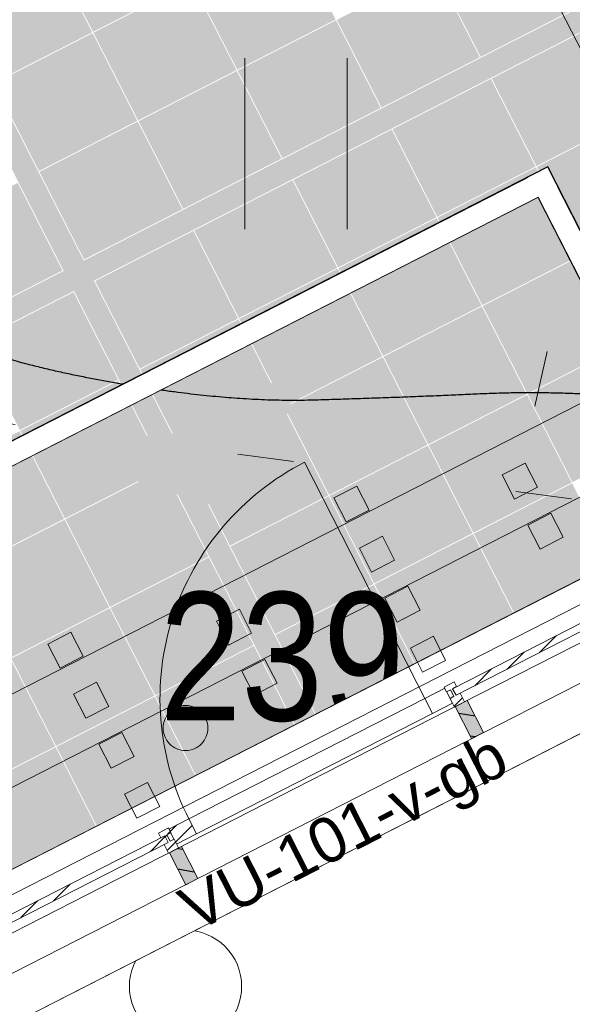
# Model space of a CAD drawing. Header units: metres. Extents: x 538891 to 1080079, y 6588829 to 13178720.
# Tile 561 of 1056: x 539894.97 to 539897.43, y 6589195.65 to 6589200.03. Entities that reach past the tile are written whole.
import ezdxf

# ---------------------------------------------------------------- set-up
doc = ezdxf.new("R2010")
doc.units = ezdxf.units.M
doc.header["$LTSCALE"] = 0.4
doc.header["$PDMODE"] = 1
doc.header["$PDSIZE"] = -2
for name, pattern in [('DASHED', [52.916667, 26.458333, -26.458333]), ('Hidden Line', [48.902778, 35.277778, -13.625]), ('KOLVIK', [3.125, 0.625, -2.5]), ('Triple Dashed', [92.604163, 66.145831, -26.458332])]:
    doc.linetypes.add(name, pattern=pattern)
for name, color, linetype in [('AR', 7, 'Continuous'), ('DENDRO', 7, 'Continuous'), ('GEO', 7, 'Continuous'), ('KINO_ASENDIPLAAN', 7, 'Continuous'), ('KINO_GRID', 7, 'Continuous'), ('KINO_PINNAKATTED 2', 7, 'Continuous')]:
    doc.layers.add(name, color=color, linetype=linetype)
doc.styles.add('Arial', font='arial.ttf')
doc.styles.add('Arial Narrow', font='ARIALN.TTF')
pattern_1 = [(45, (0, 0), (-0.176776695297, 0.176776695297), []), (45, (-0.03536, 0.03536), (-0.176776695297, 0.176776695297), []), (45, (-0.0707, 0.0707), (-0.176776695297, 0.176776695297), [])]
pattern_2 = [(-10, (42.05, 28.59), (0.015628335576, 0.0886326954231), [])]

# ---------------------------------------------------------------- blocks, each defined once
blk = doc.blocks.new('VQSA')
at = {"color": 7, "linetype": 'Continuous', "lineweight": 9, "flags": 128}
for points in [[(0.2, 2.3), (0.199, 2.2804), (0.1962, 2.261), (0.1914, 2.2419), (0.1848, 2.2235), (0.1764, 2.2057), (0.1663, 2.1889), (0.1546, 2.1731), (0.1414, 2.1586), (0.1269, 2.1454), (0.1111, 2.1337), (0.0943, 2.1236), (0.0765, 2.1152), (0.0581, 2.1086), (0.039, 2.1038), (0.0196, 2.101), (0, 2.1), (-0.0196, 2.101), (-0.039, 2.1038), (-0.0581, 2.1086), (-0.0765, 2.1152), (-0.0943, 2.1236), (-0.1111, 2.1337), (-0.1269, 2.1454), (-0.1414, 2.1586), (-0.1546, 2.1731), (-0.1663, 2.1889), (-0.1764, 2.2057), (-0.1848, 2.2235), (-0.1914, 2.2419), (-0.1962, 2.261), (-0.199, 2.2804), (-0.2, 2.3), (-0.199, 2.3196), (-0.1962, 2.339), (-0.1914, 2.3581), (-0.1848, 2.3765), (-0.1764, 2.3943), (-0.1663, 2.4111), (-0.1546, 2.4269), (-0.1414, 2.4414), (-0.1269, 2.4546), (-0.1111, 2.4663), (-0.0943, 2.4764), (-0.0765, 2.4848), (-0.0581, 2.4914), (-0.039, 2.4962), (-0.0196, 2.499), (0, 2.5), (0.0196, 2.499), (0.039, 2.4962), (0.0581, 2.4914), (0.0765, 2.4848), (0.0943, 2.4764), (0.1111, 2.4663), (0.1269, 2.4546), (0.1414, 2.4414), (0.1546, 2.4269), (0.1663, 2.4111), (0.1764, 2.3943), (0.1848, 2.3765), (0.1914, 2.3581), (0.1962, 2.339), (0.199, 2.3196)], [(0.2, 1.3), (0.199, 1.2804), (0.1962, 1.261), (0.1914, 1.2419), (0.1848, 1.2235), (0.1764, 1.2057), (0.1663, 1.1889), (0.1546, 1.1731), (0.1414, 1.1586), (0.1269, 1.1454), (0.1111, 1.1337), (0.0943, 1.1236), (0.0765, 1.1152), (0.0581, 1.1086), (0.039, 1.1038), (0.0196, 1.101), (0, 1.1), (-0.0196, 1.101), (-0.039, 1.1038), (-0.0581, 1.1086), (-0.0765, 1.1152), (-0.0943, 1.1236), (-0.1111, 1.1337), (-0.1269, 1.1454), (-0.1414, 1.1586), (-0.1546, 1.1731), (-0.1663, 1.1889), (-0.1764, 1.2057), (-0.1848, 1.2235), (-0.1914, 1.2419), (-0.1962, 1.261), (-0.199, 1.2804), (-0.2, 1.3), (-0.199, 1.3196), (-0.1962, 1.339), (-0.1914, 1.3581), (-0.1848, 1.3765), (-0.1764, 1.3943), (-0.1663, 1.4111), (-0.1546, 1.4269), (-0.1414, 1.4414), (-0.1269, 1.4546), (-0.1111, 1.4663), (-0.0943, 1.4764), (-0.0765, 1.4848), (-0.0581, 1.4914), (-0.039, 1.4962), (-0.0196, 1.499), (0, 1.5), (0.0196, 1.499), (0.039, 1.4962), (0.0581, 1.4914), (0.0765, 1.4848), (0.0943, 1.4764), (0.1111, 1.4663), (0.1269, 1.4546), (0.1414, 1.4414), (0.1546, 1.4269), (0.1663, 1.4111), (0.1764, 1.3943), (0.1848, 1.3765), (0.1914, 1.3581), (0.1962, 1.339), (0.199, 1.3196)], [(0.5, 0), (0.4976, -0.049), (0.4904, -0.0975), (0.4785, -0.1451), (0.4619, -0.1913), (0.441, -0.2357), (0.4157, -0.2778), (0.3865, -0.3172), (0.3536, -0.3536), (0.3172, -0.3865), (0.2778, -0.4157), (0.2357, -0.441), (0.1913, -0.4619), (0.1451, -0.4785), (0.0975, -0.4904), (0.049, -0.4976), (0, -0.5), (-0.049, -0.4976), (-0.0975, -0.4904), (-0.1451, -0.4785), (-0.1913, -0.4619), (-0.2357, -0.441), (-0.2778, -0.4157), (-0.3172, -0.3865), (-0.3536, -0.3536), (-0.3865, -0.3172), (-0.4157, -0.2778), (-0.441, -0.2357), (-0.4619, -0.1913), (-0.4785, -0.1451), (-0.4904, -0.0975), (-0.4976, -0.049), (-0.5, 0), (-0.4976, 0.049), (-0.4904, 0.0975), (-0.4785, 0.1451), (-0.4619, 0.1913), (-0.441, 0.2357), (-0.4157, 0.2778), (-0.3865, 0.3172), (-0.3536, 0.3536), (-0.3172, 0.3865), (-0.2778, 0.4157), (-0.2357, 0.441), (-0.1913, 0.4619), (-0.1451, 0.4785), (-0.0975, 0.4904), (-0.049, 0.4976), (0, 0.5), (0.049, 0.4976), (0.0975, 0.4904), (0.1451, 0.4785), (0.1913, 0.4619), (0.2357, 0.441), (0.2778, 0.4157), (0.3172, 0.3865), (0.3536, 0.3536), (0.3865, 0.3172), (0.4157, 0.2778), (0.441, 0.2357), (0.4619, 0.1913), (0.4785, 0.1451), (0.4904, 0.0975), (0.4976, 0.049)], [(-0.93, -0.65), (-0.931, -0.6696), (-0.9338, -0.689), (-0.9386, -0.7081), (-0.9452, -0.7265), (-0.9536, -0.7443), (-0.9637, -0.7611), (-0.9754, -0.7769), (-0.9886, -0.7914), (-1.0031, -0.8046), (-1.0189, -0.8163), (-1.0357, -0.8264), (-1.0535, -0.8348), (-1.0719, -0.8414), (-1.091, -0.8462), (-1.1104, -0.849), (-1.13, -0.85), (-1.1496, -0.849), (-1.169, -0.8462), (-1.1881, -0.8414), (-1.2065, -0.8348), (-1.2243, -0.8264), (-1.2411, -0.8163), (-1.2569, -0.8046), (-1.2714, -0.7914), (-1.2846, -0.7769), (-1.2963, -0.7611), (-1.3064, -0.7443), (-1.3148, -0.7265), (-1.3214, -0.7081), (-1.3262, -0.689), (-1.329, -0.6696), (-1.33, -0.65), (-1.329, -0.6304), (-1.3262, -0.611), (-1.3214, -0.5919), (-1.3148, -0.5735), (-1.3064, -0.5557), (-1.2963, -0.5389), (-1.2846, -0.5231), (-1.2714, -0.5086), (-1.2569, -0.4954), (-1.2411, -0.4837), (-1.2243, -0.4736), (-1.2065, -0.4652), (-1.1881, -0.4586), (-1.169, -0.4538), (-1.1496, -0.451), (-1.13, -0.45), (-1.1104, -0.451), (-1.091, -0.4538), (-1.0719, -0.4586), (-1.0535, -0.4652), (-1.0357, -0.4736), (-1.0189, -0.4837), (-1.0031, -0.4954), (-0.9886, -0.5086), (-0.9754, -0.5231), (-0.9637, -0.5389), (-0.9536, -0.5557), (-0.9452, -0.5735), (-0.9386, -0.5919), (-0.9338, -0.611), (-0.931, -0.6304)], [(1.33, -0.65), (1.329, -0.6696), (1.3262, -0.689), (1.3214, -0.7081), (1.3148, -0.7265), (1.3064, -0.7443), (1.2963, -0.7611), (1.2846, -0.7769), (1.2714, -0.7914), (1.2569, -0.8046), (1.2411, -0.8163), (1.2243, -0.8264), (1.2065, -0.8348), (1.1881, -0.8414), (1.169, -0.8462), (1.1496, -0.849), (1.13, -0.85), (1.1104, -0.849), (1.091, -0.8462), (1.0719, -0.8414), (1.0535, -0.8348), (1.0357, -0.8264), (1.0189, -0.8163), (1.0031, -0.8046), (0.9886, -0.7914), (0.9754, -0.7769), (0.9637, -0.7611), (0.9536, -0.7443), (0.9452, -0.7265), (0.9386, -0.7081), (0.9338, -0.689), (0.931, -0.6696), (0.93, -0.65), (0.931, -0.6304), (0.9338, -0.611), (0.9386, -0.5919), (0.9452, -0.5735), (0.9536, -0.5557), (0.9637, -0.5389), (0.9754, -0.5231), (0.9886, -0.5086), (1.0031, -0.4954), (1.0189, -0.4837), (1.0357, -0.4736), (1.0535, -0.4652), (1.0719, -0.4586), (1.091, -0.4538), (1.1104, -0.451), (1.13, -0.45), (1.1496, -0.451), (1.169, -0.4538), (1.1881, -0.4586), (1.2065, -0.4652), (1.2243, -0.4736), (1.2411, -0.4837), (1.2569, -0.4954), (1.2714, -0.5086), (1.2846, -0.5231), (1.2963, -0.5389), (1.3064, -0.5557), (1.3148, -0.5735), (1.3214, -0.5919), (1.3262, -0.611), (1.329, -0.6304)], [(-1.8, -1.15), (-1.801, -1.1696), (-1.8038, -1.189), (-1.8086, -1.2081), (-1.8152, -1.2265), (-1.8236, -1.2443), (-1.8337, -1.2611), (-1.8454, -1.2769), (-1.8586, -1.2914), (-1.8731, -1.3046), (-1.8889, -1.3163), (-1.9057, -1.3264), (-1.9235, -1.3348), (-1.9419, -1.3414), (-1.961, -1.3462), (-1.9804, -1.349), (-2, -1.35), (-2.0196, -1.349), (-2.039, -1.3462), (-2.0581, -1.3414), (-2.0765, -1.3348), (-2.0943, -1.3264), (-2.1111, -1.3163), (-2.1269, -1.3046), (-2.1414, -1.2914), (-2.1546, -1.2769), (-2.1663, -1.2611), (-2.1764, -1.2443), (-2.1848, -1.2265), (-2.1914, -1.2081), (-2.1962, -1.189), (-2.199, -1.1696), (-2.2, -1.15), (-2.199, -1.1304), (-2.1962, -1.111), (-2.1914, -1.0919), (-2.1848, -1.0735), (-2.1764, -1.0557), (-2.1663, -1.0389), (-2.1546, -1.0231), (-2.1414, -1.0086), (-2.1269, -0.9954), (-2.1111, -0.9837), (-2.0943, -0.9736), (-2.0765, -0.9652), (-2.0581, -0.9586), (-2.039, -0.9538), (-2.0196, -0.951), (-2, -0.95), (-1.9804, -0.951), (-1.961, -0.9538), (-1.9419, -0.9586), (-1.9235, -0.9652), (-1.9057, -0.9736), (-1.8889, -0.9837), (-1.8731, -0.9954), (-1.8586, -1.0086), (-1.8454, -1.0231), (-1.8337, -1.0389), (-1.8236, -1.0557), (-1.8152, -1.0735), (-1.8086, -1.0919), (-1.8038, -1.111), (-1.801, -1.1304)], [(2.2, -1.15), (2.199, -1.1696), (2.1962, -1.189), (2.1914, -1.2081), (2.1848, -1.2265), (2.1764, -1.2443), (2.1663, -1.2611), (2.1546, -1.2769), (2.1414, -1.2914), (2.1269, -1.3046), (2.1111, -1.3163), (2.0943, -1.3264), (2.0765, -1.3348), (2.0581, -1.3414), (2.039, -1.3462), (2.0196, -1.349), (2, -1.35), (1.9804, -1.349), (1.961, -1.3462), (1.9419, -1.3414), (1.9235, -1.3348), (1.9057, -1.3264), (1.8889, -1.3163), (1.8731, -1.3046), (1.8586, -1.2914), (1.8454, -1.2769), (1.8337, -1.2611), (1.8236, -1.2443), (1.8152, -1.2265), (1.8086, -1.2081), (1.8038, -1.189), (1.801, -1.1696), (1.8, -1.15), (1.801, -1.1304), (1.8038, -1.111), (1.8086, -1.0919), (1.8152, -1.0735), (1.8236, -1.0557), (1.8337, -1.0389), (1.8454, -1.0231), (1.8586, -1.0086), (1.8731, -0.9954), (1.8889, -0.9837), (1.9057, -0.9736), (1.9235, -0.9652), (1.9419, -0.9586), (1.961, -0.9538), (1.9804, -0.951), (2, -0.95), (2.0196, -0.951), (2.039, -0.9538), (2.0581, -0.9586), (2.0765, -0.9652), (2.0943, -0.9736), (2.1111, -0.9837), (2.1269, -0.9954), (2.1414, -1.0086), (2.1546, -1.0231), (2.1663, -1.0389), (2.1764, -1.0557), (2.1848, -1.0735), (2.1914, -1.0919), (2.1962, -1.111), (2.199, -1.1304)]]:
    blk.add_lwpolyline(points, close=True, dxfattribs=at)
blk = doc.blocks.new('HEIN')
at = {"color": 7, "linetype": 'Continuous', "lineweight": 9}
for p, q in [((-0.4551, 0.7611), (-0.4551, -0.7611)), ((0.4551, 0.7611), (0.4551, -0.7611))]:
    blk.add_line(p, q, dxfattribs=at)

msp = doc.modelspace()

# ---------------------------------------------------------------- hatches: boundary and pattern name
at = {"layer": 'AR', "linetype": 'Continuous', "lineweight": 0, "true_color": 0xa6447a}
h = msp.add_hatch(color=235, dxfattribs=at)
edge = h.paths.add_edge_path()
edge.add_arc((539895.5649, 6589198.1076), 0.075, 129.2235, 219.2236)
edge.add_arc((539895.5649, 6589198.1076), 0.075, 219.2235, 309.2235)
edge.add_arc((539895.5649, 6589198.1076), 0.075, 309.2235, 399.2236)
edge.add_arc((539895.5649, 6589198.1076), 0.075, 39.2235, 129.2235)

# ---------------------------------------------------------------- linework, layer by layer
at = {"layer": 'AR', "color": 254, "linetype": 'Continuous', "lineweight": 25, "true_color": 0xcccccc, "flags": 128}
msp.add_lwpolyline([(539894.3644, 6589195.9559), (539898.007, 6589197.8151), (539897.2796, 6589199.2402), (539893.637, 6589197.381)], close=True, dxfattribs=at)
at = {"layer": 'DENDRO', "color": 30, "linetype": 'Continuous', "lineweight": 25, "true_color": 0xff7f00}
msp.add_open_spline([(539885.6577, 6589211.3673), (539885.9587, 6589211.5998), (539887.0879, 6589212.0198), (539888.605, 6589212.4885), (539889.9731, 6589213.0137), (539891.3102, 6589213.7672), (539891.8744, 6589214.6436), (539891.7177, 6589215.3903), (539891.4434, 6589216.0274), (539891.1774, 6589216.6797), (539891.0775, 6589217.3225), (539891.2898, 6589217.9325), (539891.6083, 6589218.5323), (539891.7489, 6589219.1569), (539891.5335, 6589219.8105), (539891.0707, 6589220.4069), (539890.4607, 6589220.8621), (539889.8044, 6589221.0935), (539889.0576, 6589220.9883), (539888.3106, 6589220.2982), (539887.7505, 6589219.5517), (539887.208, 6589218.8186), (539886.4783, 6589217.8358), (539885.4818, 6589216.498), (539884.1518, 6589214.7322), (539882.6558, 6589212.7955), (539881.0985, 6589210.8481), (539879.0649, 6589208.3801), (539876.0944, 6589204.886), (539872.6307, 6589200.8975), (539869.6701, 6589197.4329), (539867.6909, 6589194.8749), (539866.2109, 6589192.7521), (539865.0379, 6589190.7976), (539864.2551, 6589189.3549), (539863.5464, 6589188.2627), (539862.6538, 6589187.3122), (539861.4517, 6589186.5971), (539860.1198, 6589186.0356), (539858.997, 6589185.454), (539858.4285, 6589184.6792), (539858.4518, 6589183.6679), (539858.8723, 6589182.475), (539859.5272, 6589181.142), (539860.2483, 6589179.7128), (539860.8674, 6589178.2304), (539861.2217, 6589176.7401), (539861.5753, 6589175.4365), (539862.2064, 6589174.6663), (539862.9609, 6589174.3966), (539863.6348, 6589174.2423), (539864.2806, 6589174.0573), (539864.918, 6589173.6609), (539865.3683, 6589172.6788), (539865.5592, 6589171.2345), (539865.7765, 6589169.7978), (539866.3959, 6589168.7176), (539867.6352, 6589168.2256), (539869.0218, 6589168.0582), (539870.3261, 6589168.0626), (539871.5879, 6589168.2084), (539873.1231, 6589168.5133), (539875.2126, 6589169.1649), (539877.5723, 6589170.1954), (539879.6716, 6589171.2913), (539881.2245, 6589172.1487), (539882.79, 6589173.0592), (539884.4462, 6589174.3385), (539885.3593, 6589175.663), (539885.8205, 6589177.2138), (539885.4269, 6589179.8588), (539884.1912, 6589182.7006), (539883.1434, 6589184.6065), (539882.0985, 6589186.3358), (539880.8619, 6589188.3679), (539880.4198, 6589189.9251), (539880.7902, 6589190.8015), (539881.5494, 6589191.3893), (539882.7447, 6589191.8227), (539884.1904, 6589191.9845), (539885.7179, 6589191.7691), (539887.143, 6589191.0433), (539888.3782, 6589189.868), (539889.4666, 6589188.5674), (539890.4385, 6589187.4406), (539891.3271, 6589186.7864), (539892.1601, 6589186.9284), (539892.9946, 6589188.0441), (539894.0871, 6589188.8946), (539895.2642, 6589189.5714), (539896.3286, 6589190.275), (539897.0597, 6589191.2074), (539897.414, 6589192.4428), (539897.7325, 6589193.5782), (539898.1184, 6589194.323), (539898.5738, 6589194.8471), (539899.1059, 6589195.3196), (539899.5477, 6589195.7995), (539899.733, 6589196.3483), (539899.5719, 6589196.9795), (539899.1657, 6589197.5865), (539898.605, 6589198.071), (539897.9861, 6589198.3235), (539897.3447, 6589198.3805), (539896.687, 6589198.3497), (539895.8577, 6589198.3256), (539894.7078, 6589198.5446), (539893.448, 6589199.106), (539892.2827, 6589199.8894), (539891.2518, 6589200.8076), (539890.3935, 6589201.7751), (539889.5969, 6589202.9265), (539889.0297, 6589204.2093), (539888.6237, 6589205.3397), (539888.2438, 6589206.3255), (539887.7355, 6589207.4324), (539887.0067, 6589208.7104), (539886.0604, 6589210.1578), (539885.6663, 6589211.1102), (539885.6577, 6589211.3673)], degree=2, dxfattribs=at)
msp.add_open_spline([(539894.1183, 6589199.6429), (539894.1044, 6589199.6255), (539894.0904, 6589199.608), (539893.8331, 6589199.2766), (539893.6215, 6589198.2642), (539893.9208, 6589197.163), (539894.3357, 6589196.3614), (539894.9678, 6589195.5615), (539895.779, 6589194.8504), (539896.687, 6589194.3065), (539898.0644, 6589193.8142), (539899.4452, 6589193.9176), (539900.1547, 6589194.3413), (539900.5807, 6589194.8048), (539900.7923, 6589195.4723), (539900.8636, 6589196.3284), (539900.4119, 6589197.4935), (539899.8862, 6589198.3048), (539899.1569, 6589199.0714), (539898.2853, 6589199.7068), (539896.8829, 6589200.3648), (539895.3538, 6589200.4194), (539894.4167, 6589199.9972), (539894.1463, 6589199.6779), (539894.1323, 6589199.6604), (539894.1183, 6589199.6429)], degree=2, knots=[0, 0, 0, 0.002653, 0.002653, 0.052387, 0.102121, 0.151856, 0.20159, 0.251325, 0.301059, 0.350793, 0.400528, 0.450262, 0.499996, 0.549731, 0.599465, 0.6492, 0.698934, 0.748668, 0.798403, 0.848137, 0.897872, 0.947606, 0.99734, 0.99734, 1, 1, 1], dxfattribs=at)
at = {"layer": 'GEO', "color": 252, "linetype": 'KOLVIK', "lineweight": 9, "true_color": 0x888888, "flags": 128}
for points in [[(539870.7095, 6589167.6547), (539873.9497, 6589168.6816), (539879.5119, 6589171.1678), (539883.6105, 6589173.1861), (539885.1913, 6589174.9704), (539885.5426, 6589178.3926), (539884.1959, 6589181.3469), (539882.4675, 6589185.4559), (539881.152, 6589190.1574), (539881.3722, 6589191.7094), (539881.8428, 6589191.9067), (539882.023, 6589191.834), (539885.531, 6589191.047), (539888.101, 6589190.327), (539892.04, 6589187.165), (539894.4746, 6589190.1978), (539898.135, 6589192.608), (539898.5351, 6589193.8778), (539898.2377, 6589196.8797), (539897.5026, 6589197.8869), (539894.8358, 6589198.2436), (539892.8198, 6589199.3346), (539891.728, 6589200.872), (539891.728, 6589200.872), (539890.457, 6589202.711), (539888.598, 6589205.59), (539886.934, 6589208.966), (539885.554, 6589210.969), (539884.516, 6589211.728), (539887.591, 6589212.199), (539890.614, 6589213.171), (539889.8093, 6589214.5009), (539890.0365, 6589216.3323), (539890.768, 6589218.087), (539889.418, 6589219.988), (539889.176, 6589220.19), (539885.976, 6589217.4752), (539883.705, 6589214.6017), (539879.0092, 6589207.6335), (539875.6862, 6589203.4656), (539869.4877, 6589196.3294), (539863.0702, 6589187.9018), (539861.1684, 6589186.9889), (539858.367, 6589185.345), (539858.9338, 6589182.195), (539861.7115, 6589175.3952), (539863.888, 6589174.192), (539867.0549, 6589168.0797), (539870.392, 6589167.635)], [(539898.484, 6589194.3938), (539903.328, 6589195.138), (539906.58, 6589196.407), (539907.1162, 6589200.8591), (539905.771, 6589202.935), (539903.308, 6589204.677), (539901.262, 6589204.283), (539898.737, 6589200.131), (539897.4185, 6589198.9886), (539897.1787, 6589197.9302)]]:
    msp.add_lwpolyline(points, dxfattribs=at)
at = {"layer": 'KINO_GRID', "color": 254, "linetype": 'Continuous', "true_color": 0xe6e6e6}
for points in [[(539896.2415, 6589196.8039), (539896.3306, 6589196.8494), (539882.8141, 6589223.1115), (539882.9031, 6589223.157)], [(539858.7353, 6589212.3149), (539900.3409, 6589130.7995), (539858.6462, 6589212.2694), (539900.2518, 6589130.754)], [(539860.6136, 6589211.7804), (539900.9645, 6589132.7232), (539860.5245, 6589211.7349), (539900.8754, 6589132.6778)], [(539895.2548, 6589198.9571), (539895.3003, 6589198.868), (539898.1015, 6589200.4101), (539898.147, 6589200.321)], [(539892.0706, 6589197.3319), (539892.116, 6589197.2428), (539895.1657, 6589198.9116), (539895.2112, 6589198.8226)]]:
    msp.add_solid(points, dxfattribs=at)
at = {"layer": 'KINO_PINNAKATTED 2', "color": 254, "linetype": 'Continuous', "true_color": 0xd4dae2}
for points in [[(539895.2963, 6589199.9753), (539895.7344, 6589200.1989), (539895.0972, 6589200.3654), (539895.5353, 6589200.589)], [(539897.0232, 6589199.8642), (539897.4613, 6589200.0878), (539896.824, 6589200.2543), (539897.2621, 6589200.4779)], [(539895.9389, 6589199.807), (539896.377, 6589200.0306), (539895.7398, 6589200.1971), (539896.1779, 6589200.4207)], [(539894.8547, 6589199.7499), (539895.2928, 6589199.9735), (539894.6556, 6589200.14), (539895.0936, 6589200.3636)], [(539896.5815, 6589199.6388), (539897.0196, 6589199.8624), (539896.3824, 6589200.0289), (539896.8205, 6589200.2525)], [(539895.4973, 6589199.5816), (539895.9354, 6589199.8052), (539895.2981, 6589199.9717), (539895.7362, 6589200.1953)], [(539896.1399, 6589199.4133), (539896.5779, 6589199.6369), (539895.9407, 6589199.8035), (539896.3788, 6589200.0271)], [(539897.2714, 6589199.3779), (539897.7095, 6589199.6015), (539897.0723, 6589199.768), (539897.5104, 6589199.9916)], [(539895.0556, 6589199.3562), (539895.4937, 6589199.5798), (539894.8565, 6589199.7463), (539895.2946, 6589199.9699)], [(539895.6982, 6589199.1879), (539896.1363, 6589199.4115), (539895.4991, 6589199.578), (539895.9372, 6589199.8016)], [(539896.8297, 6589199.1524), (539897.2678, 6589199.376), (539896.6306, 6589199.5426), (539897.0687, 6589199.7662)], [(539897.4723, 6589198.9842), (539897.9104, 6589199.2078), (539897.2732, 6589199.3743), (539897.7113, 6589199.5979)], [(539895.2565, 6589198.9625), (539895.6946, 6589199.1861), (539895.0574, 6589199.3526), (539895.4955, 6589199.5762)], [(539896.3881, 6589198.927), (539896.8262, 6589199.1506), (539896.189, 6589199.3171), (539896.627, 6589199.5407)], [(539897.0307, 6589198.7588), (539897.4688, 6589198.9824), (539896.8315, 6589199.1489), (539897.2696, 6589199.3725)], [(539894.7223, 6589198.6898), (539895.1603, 6589198.9134), (539894.5231, 6589199.0799), (539894.9612, 6589199.3035)], [(539895.9464, 6589198.7016), (539896.3845, 6589198.9252), (539895.7473, 6589199.0917), (539896.1854, 6589199.3153)], [(539896.589, 6589198.5333), (539897.0271, 6589198.7569), (539896.3899, 6589198.9235), (539896.828, 6589199.1471)], [(539895.5048, 6589198.4762), (539895.9428, 6589198.6998), (539895.3056, 6589198.8663), (539895.7437, 6589199.0899)], [(539897.2316, 6589198.3651), (539897.6697, 6589198.5887), (539897.0325, 6589198.7552), (539897.4706, 6589198.9788)], [(539896.1473, 6589198.3079), (539896.5854, 6589198.5315), (539895.9482, 6589198.698), (539896.3863, 6589198.9216)], [(539894.9705, 6589198.2035), (539895.4086, 6589198.4271), (539894.7714, 6589198.5936), (539895.2094, 6589198.8172)], [(539896.7899, 6589198.1397), (539897.228, 6589198.3633), (539896.5908, 6589198.5298), (539897.0289, 6589198.7534)], [(539895.7057, 6589198.0825), (539896.1438, 6589198.3061), (539895.5066, 6589198.4726), (539895.9447, 6589198.6962)], [(539897.4325, 6589197.9714), (539897.8706, 6589198.195), (539897.2334, 6589198.3615), (539897.6715, 6589198.5851)], [(539896.3483, 6589197.9142), (539896.7864, 6589198.1378), (539896.1492, 6589198.3044), (539896.5873, 6589198.528)], [(539895.1714, 6589197.8098), (539895.6095, 6589198.0334), (539894.9723, 6589198.1999), (539895.4104, 6589198.4235)], [(539896.9909, 6589197.746), (539897.429, 6589197.9696), (539896.7918, 6589198.1361), (539897.2299, 6589198.3597)], [(539895.9066, 6589197.6888), (539896.3447, 6589197.9124), (539895.7075, 6589198.0789), (539896.1456, 6589198.3025)], [(539894.7297, 6589197.5844), (539895.1678, 6589197.808), (539894.5306, 6589197.9745), (539894.9687, 6589198.1981)], [(539896.5492, 6589197.5206), (539896.9873, 6589197.7442), (539896.3501, 6589197.9107), (539896.7882, 6589198.1343)], [(539895.3723, 6589197.4161), (539895.8104, 6589197.6397), (539895.1732, 6589197.8062), (539895.6113, 6589198.0298)], [(539897.1918, 6589197.3523), (539897.6299, 6589197.5759), (539896.9927, 6589197.7424), (539897.4308, 6589197.966)], [(539896.1076, 6589197.2951), (539896.5457, 6589197.5187), (539895.9084, 6589197.6852), (539896.3465, 6589197.9089)], [(539894.9307, 6589197.1907), (539895.3688, 6589197.4143), (539894.7316, 6589197.5808), (539895.1697, 6589197.8044)], [(539896.7502, 6589197.1269), (539897.1882, 6589197.3505), (539896.551, 6589197.517), (539896.9891, 6589197.7406)], [(539895.5733, 6589197.0224), (539896.0114, 6589197.246), (539895.3742, 6589197.4125), (539895.8123, 6589197.6362)], [(539897.2174, 6589197.3021), (539897.6555, 6589197.5257), (539897.1936, 6589197.3487), (539897.6317, 6589197.5723)], [(539896.3085, 6589196.9014), (539896.7466, 6589197.1251), (539896.1094, 6589197.2916), (539896.5475, 6589197.5152)], [(539895.1316, 6589196.797), (539895.5697, 6589197.0206), (539894.9325, 6589197.1871), (539895.3706, 6589197.4107)], [(539896.7758, 6589197.0766), (539897.2139, 6589197.3003), (539896.752, 6589197.1233), (539897.1901, 6589197.3469)], [(539895.7742, 6589196.6287), (539896.2123, 6589196.8523), (539895.5751, 6589197.0189), (539896.0132, 6589197.2425)], [(539894.69, 6589196.5716), (539895.1281, 6589196.7952), (539894.4908, 6589196.9617), (539894.9289, 6589197.1853)], [(539896.3341, 6589196.8512), (539896.7722, 6589197.0748), (539896.3103, 6589196.8979), (539896.7484, 6589197.1215)], [(539895.3326, 6589196.4033), (539895.7707, 6589196.6269), (539895.1334, 6589196.7934), (539895.5715, 6589197.017)], [(539895.7998, 6589196.5785), (539896.2379, 6589196.8021), (539895.776, 6589196.6252), (539896.2141, 6589196.8488)], [(539894.8909, 6589196.1779), (539895.329, 6589196.4015), (539894.6918, 6589196.568), (539895.1299, 6589196.7916)], [(539895.3582, 6589196.3531), (539895.7963, 6589196.5767), (539895.3344, 6589196.3998), (539895.7725, 6589196.6234)], [(539894.9165, 6589196.1277), (539895.3546, 6589196.3513), (539894.8927, 6589196.1743), (539895.3308, 6589196.3979)]]:
    msp.add_solid(points, dxfattribs=at)

# ---------------------------------------------------------------- block references
at = {"layer": 'GEO', "color": 8, "true_color": 0x7d7d7d, "xscale": 0.5, "yscale": 0.5, "zscale": 0.5}
for name, p in [('HEIN', (539896.2003, 6589199.4774)), ('VQSA', (539895.7084, 6589195.7272))]:
    msp.add_blockref(name, p, dxfattribs=at)

# ---------------------------------------------------------------- texts
at = {"layer": 'DENDRO', "color": 250, "true_color": 0x333333, "insert": (539895.5933, 6589197.4814), "char_height": 0.57083, "width": 1.643652, "attachment_point": 1, "line_spacing_factor": 2.63829, "style": 'Arial Narrow'}
msp.add_mtext('239', dxfattribs=at)

# ---------------------------------------------------------------- next in the draw order: wipeouts: each hides what was drawn before it
at = {"color": 255, "linetype": 'Continuous', "lineweight": 5}
for points in [[(539897.2796, 6589199.2402), (539897.3232, 6589199.3747), (539897.2341, 6589199.3293)], [(539898.007, 6589197.8151), (539894.3644, 6589195.9559), (539894.4099, 6589195.8668), (539898.0524, 6589197.726)]]:
    msp.add_wipeout(points, dxfattribs=at).dxf.layer = 'AR'

# ---------------------------------------------------------------- next in the draw order: linework, layer by layer
at = {"layer": 'AR', "color": 251, "linetype": 'DASHED', "lineweight": 9, "true_color": 0x6a6a6a}
for p, q in [((539898.007, 6589197.8151), (539894.3644, 6589195.9559)), ((539894.4099, 6589195.8668), (539898.1415, 6589197.7715))]:
    msp.add_line(p, q, dxfattribs=at)

# ---------------------------------------------------------------- next in the draw order: wipeouts: each hides what was drawn before it
at = {"color": 255, "linetype": 'Continuous', "lineweight": 5}
msp.add_wipeout([(539897.2796, 6589199.2402), (539898.007, 6589197.8151), (539898.0961, 6589197.8606), (539897.3687, 6589199.2857)], dxfattribs=at).dxf.layer = 'AR'

# ---------------------------------------------------------------- next in the draw order: wipeouts: each hides what was drawn before it
msp.add_wipeout([(539897.2796, 6589199.2402), (539897.3687, 6589199.2857), (539897.3232, 6589199.3747)], dxfattribs=at).dxf.layer = 'AR'

# ---------------------------------------------------------------- next in the draw order: linework, layer by layer
at = {"layer": 'AR', "color": 251, "linetype": 'DASHED', "lineweight": 9, "true_color": 0x6a6a6a}
for p, q in [((539897.3232, 6589199.3747), (539897.2341, 6589199.3293)), ((539898.0961, 6589197.8606), (539897.3232, 6589199.3747)), ((539897.2796, 6589199.2402), (539898.007, 6589197.8151))]:
    msp.add_line(p, q, dxfattribs=at)

# ---------------------------------------------------------------- next in the draw order: wipeouts: each hides what was drawn before it
at = {"color": 255, "linetype": 'Continuous', "lineweight": 5}
msp.add_wipeout([(539893.637, 6589197.381), (539897.2796, 6589199.2402), (539897.2341, 6589199.3293), (539893.5916, 6589197.4701)], dxfattribs=at).dxf.layer = 'AR'

# ---------------------------------------------------------------- next in the draw order: linework, layer by layer
at = {"layer": 'AR', "color": 251, "linetype": 'DASHED', "lineweight": 9, "true_color": 0x6a6a6a}
for p, q in [((539897.2341, 6589199.3293), (539893.5916, 6589197.4701)), ((539893.637, 6589197.381), (539897.2796, 6589199.2402))]:
    msp.add_line(p, q, dxfattribs=at)
at = {"layer": 'AR', "color": 250, "linetype": 'Continuous', "lineweight": 9, "true_color": 0x333333, "flags": 128}
msp.add_lwpolyline([(539893.5949, 6589194.9504), (539899.8386, 6589198.1372), (539891.2747, 6589214.9149), (539896.4144, 6589217.5383), (539894.0855, 6589222.1013), (539894.4239, 6589222.274), (539910.3228, 6589230.3888)], dxfattribs=at)
msp.add_lwpolyline([(539893.5949, 6589194.9504), (539899.8386, 6589198.1372), (539891.2747, 6589214.9149), (539896.4144, 6589217.5383), (539894.0855, 6589222.1013), (539894.4239, 6589222.274), (539910.3228, 6589230.3888)], dxfattribs=at)
msp.add_lwpolyline([(539893.5949, 6589194.9504), (539899.8386, 6589198.1372), (539891.2747, 6589214.9149), (539896.4144, 6589217.5383), (539894.0855, 6589222.1013), (539894.4239, 6589222.274), (539910.3228, 6589230.3888)], dxfattribs=at)
msp.add_lwpolyline([(539893.5949, 6589194.9504), (539899.8386, 6589198.1372), (539891.2747, 6589214.9149), (539896.4144, 6589217.5383), (539894.0855, 6589222.1013), (539894.4239, 6589222.274), (539910.3228, 6589230.3888)], dxfattribs=at)
msp.add_lwpolyline([(539893.5949, 6589194.9504), (539899.8386, 6589198.1372), (539891.2747, 6589214.9149), (539896.4144, 6589217.5383), (539894.0855, 6589222.1013), (539894.4239, 6589222.274), (539910.3228, 6589230.3888)], dxfattribs=at)
msp.add_lwpolyline([(539893.5949, 6589194.9504), (539899.8386, 6589198.1372), (539891.2747, 6589214.9149), (539896.4144, 6589217.5383), (539894.0855, 6589222.1013), (539894.4239, 6589222.274), (539910.3228, 6589230.3888)], dxfattribs=at)
at = {"layer": 'AR', "color": 254, "linetype": 'Continuous', "lineweight": 25, "true_color": 0xcccccc, "flags": 128}
for points in [[(539893.5025, 6589197.4246), (539894.3263, 6589195.8106), (539898.147, 6589197.7607), (539897.3232, 6589199.3747)], [(539893.8236, 6589195.2173), (539894.6287, 6589193.6399), (539899.0884, 6589195.9162), (539898.2834, 6589197.4936)]]:
    msp.add_lwpolyline(points, close=True, dxfattribs=at)
at = {"layer": 'AR', "color": 9, "linetype": 'Continuous', "lineweight": 9, "true_color": 0xc9c5ab, "flags": 128}
msp.add_lwpolyline([(539895.8911, 6589191.1642), (539900.5993, 6589193.5673), (539902.639, 6589194.6083), (539900.6615, 6589198.4828), (539899.8687, 6589198.0782), (539893.9136, 6589195.0387), (539893.9863, 6589194.8962)], close=True, dxfattribs=at)
at = {"layer": 'AR', "color": 7, "linetype": 'Continuous', "lineweight": 9, "flags": 128}
msp.add_lwpolyline([(539895.8911, 6589191.1642), (539900.5993, 6589193.5673), (539902.639, 6589194.6083), (539900.6615, 6589198.4828), (539899.8687, 6589198.0782), (539893.9136, 6589195.0387), (539893.9863, 6589194.8962)], close=True, dxfattribs=at)
at = {"layer": 'AR', "color": 7, "linetype": 'Hidden Line', "lineweight": 9, "flags": 128}
for points in [[(539897.1743, 6589197.8964), (539897.1198, 6589198.0033), (539897.2222, 6589198.0556), (539897.2768, 6589197.9487)], [(539896.3693, 6589197.901), (539896.4238, 6589197.7941), (539896.5263, 6589197.8464), (539896.4717, 6589197.9532)]]:
    msp.add_lwpolyline(points, close=True, dxfattribs=at)

# ---------------------------------------------------------------- next in the draw order: wipeouts: each hides what was drawn before it
at = {"color": 255, "linetype": 'Continuous', "lineweight": 5}
for points in [[(539899.2951, 6589198.2716), (539893.4229, 6589209.7766), (539893.414, 6589209.7721), (539899.2862, 6589198.267)], [(539894.3368, 6589195.8296), (539894.3208, 6589195.8214), (539894.5536, 6589195.3653), (539898.3446, 6589197.3003), (539898.1118, 6589197.7563), (539898.0958, 6589197.7481)]]:
    msp.add_wipeout(points, dxfattribs=at).dxf.layer = 'AR'

# ---------------------------------------------------------------- next in the draw order: hatches: boundary and pattern name
at = {"layer": 'AR', "linetype": 'Continuous', "lineweight": 9, "true_color": 0xe2f3f5}
h = msp.add_hatch(dxfattribs=at)
h.set_pattern_fill('ALUMINUM_0001', style=0, pattern_type=2)
h.set_pattern_definition(pattern_1)
h.paths.add_polyline_path([(539894.3819, 6589195.7678), (539894.3969, 6589195.7384), (539895.6309, 6589196.3682), (539895.6159, 6589196.3976)])

# ---------------------------------------------------------------- next in the draw order: linework, layer by layer
at = {"layer": 'AR', "color": 7, "linetype": 'Continuous', "lineweight": 9}
for p, q in [((539898.0958, 6589197.7481), (539894.3368, 6589195.8296)), ((539898.3446, 6589197.3003), (539894.5536, 6589195.3653)), ((539896.9829, 6589196.8298), (539897.0364, 6589196.8571)), ((539895.7093, 6589196.1798), (539895.7627, 6589196.207))]:
    msp.add_line(p, q, dxfattribs=at)
at = {"layer": 'AR', "color": 7, "linetype": 'Hidden Line', "lineweight": 9, "flags": 128}
for points in [[(539897.288, 6589197.6738), (539897.2334, 6589197.7807), (539897.3359, 6589197.8329), (539897.3904, 6589197.7261)], [(539896.4829, 6589197.6783), (539896.5375, 6589197.5714), (539896.6399, 6589197.6237), (539896.5854, 6589197.7306)], [(539896.5966, 6589197.4556), (539896.6511, 6589197.3487), (539896.7536, 6589197.401), (539896.699, 6589197.5079)], [(539895.9006, 6589197.2464), (539895.8461, 6589197.3532), (539895.9485, 6589197.4055), (539896.0031, 6589197.2986)], [(539895.0956, 6589197.2509), (539895.1502, 6589197.144), (539895.2526, 6589197.1963), (539895.198, 6589197.3031)], [(539896.7102, 6589197.2329), (539896.7648, 6589197.1261), (539896.8672, 6589197.1783), (539896.8127, 6589197.2852)], [(539896.0143, 6589197.0237), (539895.9597, 6589197.1306), (539896.0622, 6589197.1828), (539896.1167, 6589197.076)], [(539895.2093, 6589197.0282), (539895.2638, 6589196.9213), (539895.3662, 6589196.9736), (539895.3117, 6589197.0805)], [(539895.3229, 6589196.8055), (539895.3775, 6589196.6986), (539895.4799, 6589196.7509), (539895.4253, 6589196.8578)], [(539895.4366, 6589196.5828), (539895.4911, 6589196.476), (539895.5935, 6589196.5282), (539895.539, 6589196.6351)]]:
    msp.add_lwpolyline(points, close=True, dxfattribs=at)
at = {"layer": 'AR', "color": 7, "linetype": 'Continuous', "lineweight": 9, "flags": 128}
msp.add_lwpolyline([(539894.3819, 6589195.7678), (539894.3969, 6589195.7384), (539895.6309, 6589196.3682), (539895.6159, 6589196.3976)], close=True, dxfattribs=at)

# ---------------------------------------------------------------- next in the draw order: texts
at = {"layer": 'AR', "color": 7, "insert": (539897.1891, 6589196.632), "char_height": 0.2, "attachment_point": 9, "rotation": 27.0398, "line_spacing_factor": 1.004016, "style": 'Arial'}
msp.add_mtext('VU-101-v-gb', dxfattribs=at)

# ---------------------------------------------------------------- next in the draw order: wipeouts: each hides what was drawn before it
at = {"color": 255, "linetype": 'Continuous', "lineweight": 5}
msp.add_wipeout([(539899.4333, 6589198.3309), (539893.5565, 6589209.8448), (539893.4229, 6589209.7766), (539899.2993, 6589198.2635), (539899.3006, 6589198.2631)], dxfattribs=at).dxf.layer = 'AR'

# ---------------------------------------------------------------- next in the draw order: wipeouts: each hides what was drawn before it
msp.add_wipeout([(539899.5638, 6589198.2291), (539893.6189, 6589209.8767), (539893.5565, 6589209.8448), (539899.4948, 6589198.2104), (539899.516, 6589198.2047)], dxfattribs=at).dxf.layer = 'AR'

# ---------------------------------------------------------------- next in the draw order: wipeouts: each hides what was drawn before it
msp.add_wipeout([(539893.6189, 6589209.8767), (539899.586, 6589198.1857), (539899.5899, 6589198.1846), (539893.6216, 6589209.878)], dxfattribs=at).dxf.layer = 'AR'

# ---------------------------------------------------------------- next in the draw order: wipeouts: each hides what was drawn before it
msp.add_wipeout([(539899.7778, 6589198.2564), (539893.7997, 6589209.9689), (539893.6216, 6589209.878), (539899.5899, 6589198.1846), (539899.6208, 6589198.1762)], dxfattribs=at).dxf.layer = 'AR'

# ---------------------------------------------------------------- next in the draw order: linework, layer by layer
at = {"layer": 'AR', "color": 7, "linetype": 'Hidden Line', "lineweight": 9}
for p, q in [((539887.1958, 6589220.0261), (539898.1073, 6589198.6477)), ((539887.1958, 6589220.0261), (539898.1073, 6589198.6477)), ((539887.1958, 6589220.0261), (539898.1073, 6589198.6477)), ((539887.1958, 6589220.0261), (539898.1073, 6589198.6477)), ((539887.1958, 6589220.0261), (539898.1073, 6589198.6477)), ((539887.1958, 6589220.0261), (539898.1073, 6589198.6477)), ((539898.1073, 6589198.6477), (539876.7325, 6589187.738)), ((539898.1073, 6589198.6477), (539876.7328, 6589187.7374)), ((539898.1073, 6589198.6477), (539876.7328, 6589187.7374)), ((539898.6051, 6589198.4864), (539877.2303, 6589187.5766)), ((539898.6051, 6589198.4864), (539877.2306, 6589187.5761)), ((539898.6051, 6589198.4864), (539877.2306, 6589187.5761))]:
    msp.add_line(p, q, dxfattribs=at)
at = {"layer": 'AR', "color": 7, "linetype": 'Continuous', "lineweight": 9}
msp.add_line((539892.0465, 6589210.5224), (539898.1073, 6589198.6477), dxfattribs=at)
at = {"layer": 'KINO_ASENDIPLAAN', "color": 8, "linetype": 'Continuous', "lineweight": 13, "true_color": 0x737373}
msp.add_solid([(539896.2276, 6589198.4809), (539896.0096, 6589197.8083), (539895.3369, 6589198.0263)], dxfattribs=at)

# ---------------------------------------------------------------- next in the draw order: wipeouts: each hides what was drawn before it
at = {"color": 255, "linetype": 'Continuous', "lineweight": 5}
msp.add_wipeout([(539896.7747, 6589197.0087), (539895.7237, 6589196.4723), (539895.7578, 6589196.4055), (539896.8088, 6589196.9419)], dxfattribs=at).dxf.layer = 'AR'

# ---------------------------------------------------------------- next in the draw order: linework, layer by layer
at = {"layer": 'AR', "color": 7, "linetype": 'Continuous', "lineweight": 9}
for p, q in [((539896.7747, 6589197.0087), (539896.2383, 6589198.0597)), ((539895.7237, 6589196.4723), (539896.7747, 6589197.0087)), ((539896.8088, 6589196.9419), (539895.7578, 6589196.4055))]:
    msp.add_line(p, q, dxfattribs=at)
msp.add_arc((539896.7747, 6589197.0087), 1.18, 117.0398, 207.0398, dxfattribs=at)

# ---------------------------------------------------------------- next in the draw order: wipeouts: each hides what was drawn before it
at = {"color": 255, "linetype": 'Continuous', "lineweight": 5}
for points in [[(539896.8979, 6589196.9874), (539896.8638, 6589197.0542), (539896.7747, 6589197.0087), (539896.8088, 6589196.9419)], [(539895.6346, 6589196.4268), (539895.6687, 6589196.36), (539895.7578, 6589196.4055), (539895.7237, 6589196.4723)]]:
    msp.add_wipeout(points, dxfattribs=at).dxf.layer = 'AR'

# ---------------------------------------------------------------- next in the draw order: hatches: boundary and pattern name
at = {"layer": 'AR', "linetype": 'Continuous', "lineweight": 9, "true_color": 0xe2f3f5}
h = msp.add_hatch(dxfattribs=at)
h.set_pattern_fill('ALUMINUM_0001', style=0, pattern_type=2)
h.set_pattern_definition(pattern_1)
h.paths.add_polyline_path([(539896.8985, 6589197.0522), (539896.9135, 6589197.0229), (539898.1344, 6589197.646), (539898.1194, 6589197.6754)])
at = {"layer": 'AR', "linetype": 'Continuous', "lineweight": 25, "true_color": 0x848484}
h = msp.add_hatch(dxfattribs=at)
h.set_pattern_fill('ALUMINUM_0001_1', color=252, style=0, pattern_type=2)
h.set_pattern_definition(pattern_1)
h.paths.add_polyline_path([(539896.8979, 6589196.9874), (539896.8638, 6589197.0542), (539896.7747, 6589197.0087), (539896.8088, 6589196.9419)])
h = msp.add_hatch(dxfattribs=at)
h.set_pattern_fill('ALUMINUM_0001_1', color=252, style=0, pattern_type=2)
h.set_pattern_definition(pattern_1)
h.paths.add_polyline_path([(539895.6346, 6589196.4268), (539895.6687, 6589196.36), (539895.7578, 6589196.4055), (539895.7237, 6589196.4723)])

# ---------------------------------------------------------------- next in the draw order: linework, layer by layer
at = {"layer": 'AR', "color": 7, "linetype": 'Continuous', "lineweight": 9, "flags": 128}
for points in [[(539896.8985, 6589197.0522), (539896.9135, 6589197.0229), (539898.1344, 6589197.646), (539898.1194, 6589197.6754)], [(539896.8979, 6589196.9874), (539896.8088, 6589196.9419), (539896.7747, 6589197.0087), (539896.8638, 6589197.0542)], [(539895.6346, 6589196.4268), (539895.7237, 6589196.4723), (539895.7578, 6589196.4055), (539895.6687, 6589196.36)]]:
    msp.add_lwpolyline(points, close=True, dxfattribs=at)

# ---------------------------------------------------------------- next in the draw order: wipeouts: each hides what was drawn before it
at = {"color": 255, "linetype": 'Continuous', "lineweight": 5}
for points in [[(539896.9135, 6589197.0229), (539896.8985, 6589197.0522), (539896.9163, 6589197.0613), (539896.9056, 6589197.0823), (539896.861, 6589197.0595), (539896.8717, 6589197.0386), (539896.8895, 6589197.0477), (539896.9045, 6589197.0183), (539896.8867, 6589197.0092), (539896.9065, 6589196.9705), (539896.951, 6589196.9932), (539896.9313, 6589197.0319)], [(539895.6398, 6589196.3728), (539895.6248, 6589196.4022), (539895.6426, 6589196.4112), (539895.6319, 6589196.4322), (539895.5874, 6589196.4094), (539895.598, 6589196.3885), (539895.6159, 6589196.3976), (539895.6309, 6589196.3682), (539895.613, 6589196.3591), (539895.6328, 6589196.3204), (539895.6774, 6589196.3431), (539895.6576, 6589196.3819)]]:
    msp.add_wipeout(points, dxfattribs=at).dxf.layer = 'AR'

# ---------------------------------------------------------------- next in the draw order: hatches: boundary and pattern name
at = {"layer": 'AR', "linetype": 'Continuous', "lineweight": 25, "true_color": 0x848484}
h = msp.add_hatch(dxfattribs=at)
h.set_pattern_fill('ALUMINUM_0001_1', color=252, style=0, pattern_type=2)
h.set_pattern_definition(pattern_1)
h.paths.add_polyline_path([(539896.9135, 6589197.0229), (539896.8985, 6589197.0522), (539896.9163, 6589197.0613), (539896.9056, 6589197.0823), (539896.861, 6589197.0595), (539896.8717, 6589197.0386), (539896.8895, 6589197.0477), (539896.9045, 6589197.0183), (539896.8867, 6589197.0092), (539896.9065, 6589196.9705), (539896.951, 6589196.9932), (539896.9313, 6589197.0319)])
h = msp.add_hatch(dxfattribs=at)
h.set_pattern_fill('WOOD_0001', color=252, style=0, pattern_type=2)
h.set_pattern_definition(pattern_2)
h.paths.add_polyline_path([(539896.9829, 6589196.8298), (539897.0364, 6589196.8571), (539896.9636, 6589196.9996), (539896.9102, 6589196.9724)])
h = msp.add_hatch(dxfattribs=at)
h.set_pattern_fill('ALUMINUM_0001_1', color=252, style=0, pattern_type=2)
h.set_pattern_definition(pattern_1)
h.paths.add_polyline_path([(539895.6398, 6589196.3728), (539895.6248, 6589196.4022), (539895.6426, 6589196.4112), (539895.6319, 6589196.4322), (539895.5874, 6589196.4094), (539895.598, 6589196.3885), (539895.6159, 6589196.3976), (539895.6309, 6589196.3682), (539895.613, 6589196.3591), (539895.6328, 6589196.3204), (539895.6774, 6589196.3431), (539895.6576, 6589196.3819)])
h = msp.add_hatch(dxfattribs=at)
h.set_pattern_fill('WOOD_0001', color=252, style=0, pattern_type=2)
h.set_pattern_definition(pattern_2)
h.paths.add_polyline_path([(539895.7093, 6589196.1798), (539895.7627, 6589196.207), (539895.69, 6589196.3495), (539895.6365, 6589196.3223)])

# ---------------------------------------------------------------- next in the draw order: linework, layer by layer
at = {"layer": 'AR', "color": 251, "linetype": 'Triple Dashed', "lineweight": 9, "true_color": 0x575757}
msp.add_line((539875.4636, 6589185.8463), (539955.9275, 6589226.9152), dxfattribs=at)
at = {"layer": 'AR', "color": 7, "linetype": 'Hidden Line', "lineweight": 9}
for p, q in [((539896.9369, 6589196.986), (539898.1809, 6589197.6209)), ((539896.9369, 6589196.986), (539898.1809, 6589197.6209)), ((539896.9369, 6589196.986), (539898.1809, 6589197.6209)), ((539895.6632, 6589196.3359), (539896.9369, 6589196.986)), ((539895.6632, 6589196.3359), (539896.9369, 6589196.986)), ((539894.3899, 6589195.686), (539895.6632, 6589196.3359)), ((539894.3899, 6589195.686), (539895.6632, 6589196.3359)), ((539894.3899, 6589195.686), (539895.6632, 6589196.3359))]:
    msp.add_line(p, q, dxfattribs=at)
at = {"layer": 'AR', "color": 7, "linetype": 'Continuous', "lineweight": 9}
for p, q in [((539896.9369, 6589196.986), (539898.1809, 6589197.6209)), ((539896.861, 6589197.0595), (539896.9056, 6589197.0823)), ((539896.861, 6589197.0595), (539896.8717, 6589197.0386)), ((539896.8985, 6589197.0522), (539896.9163, 6589197.0613)), ((539896.8985, 6589197.0522), (539896.9135, 6589197.0229)), ((539896.9056, 6589197.0823), (539896.9163, 6589197.0613)), ((539896.8717, 6589197.0386), (539896.8895, 6589197.0477)), ((539896.8867, 6589197.0092), (539896.9045, 6589197.0183)), ((539896.8867, 6589197.0092), (539896.9065, 6589196.9705)), ((539896.8895, 6589197.0477), (539896.9045, 6589197.0183)), ((539896.9135, 6589197.0229), (539896.9313, 6589197.0319)), ((539896.9313, 6589197.0319), (539896.951, 6589196.9932)), ((539895.6632, 6589196.3359), (539896.9369, 6589196.986)), ((539896.9065, 6589196.9705), (539896.951, 6589196.9932)), ((539896.9102, 6589196.9724), (539896.9636, 6589196.9996)), ((539896.9102, 6589196.9724), (539896.9829, 6589196.8298)), ((539896.9636, 6589196.9996), (539897.0364, 6589196.8571)), ((539895.5874, 6589196.4094), (539895.6319, 6589196.4322)), ((539895.5874, 6589196.4094), (539895.598, 6589196.3885)), ((539895.598, 6589196.3885), (539895.6159, 6589196.3976)), ((539895.6159, 6589196.3976), (539895.6309, 6589196.3682)), ((539895.6248, 6589196.4022), (539895.6426, 6589196.4112)), ((539895.6248, 6589196.4022), (539895.6398, 6589196.3728)), ((539895.6319, 6589196.4322), (539895.6426, 6589196.4112)), ((539895.613, 6589196.3591), (539895.6309, 6589196.3682)), ((539895.613, 6589196.3591), (539895.6328, 6589196.3204)), ((539895.6365, 6589196.3223), (539895.69, 6589196.3495)), ((539895.6398, 6589196.3728), (539895.6576, 6589196.3819)), ((539895.6576, 6589196.3819), (539895.6774, 6589196.3431)), ((539895.69, 6589196.3495), (539895.7627, 6589196.207)), ((539894.3899, 6589195.686), (539895.6632, 6589196.3359)), ((539895.6328, 6589196.3204), (539895.6774, 6589196.3431)), ((539895.6365, 6589196.3223), (539895.7093, 6589196.1798))]:
    msp.add_line(p, q, dxfattribs=at)
at = {"layer": 'AR', "color": 7, "linetype": 'Continuous', "lineweight": 5}
for p in [(539896.9369, 6589196.986), (539896.9369, 6589196.986), (539896.9369, 6589196.986), (539896.9369, 6589196.986), (539895.6632, 6589196.3359), (539895.6632, 6589196.3359), (539895.6632, 6589196.3359), (539895.6632, 6589196.3359)]:
    msp.add_point(p, dxfattribs=at)
at = {"layer": 'AR', "color": 254, "linetype": 'Continuous', "true_color": 0xcccccc}
for points in [[(539896.9829, 6589196.8298), (539897.0364, 6589196.8571), (539896.9102, 6589196.9724), (539896.9636, 6589196.9996)], [(539895.7093, 6589196.1798), (539895.7627, 6589196.207), (539895.6365, 6589196.3223), (539895.69, 6589196.3495)]]:
    msp.add_solid(points, dxfattribs=at)

doc.saveas('drawing.dxf')
